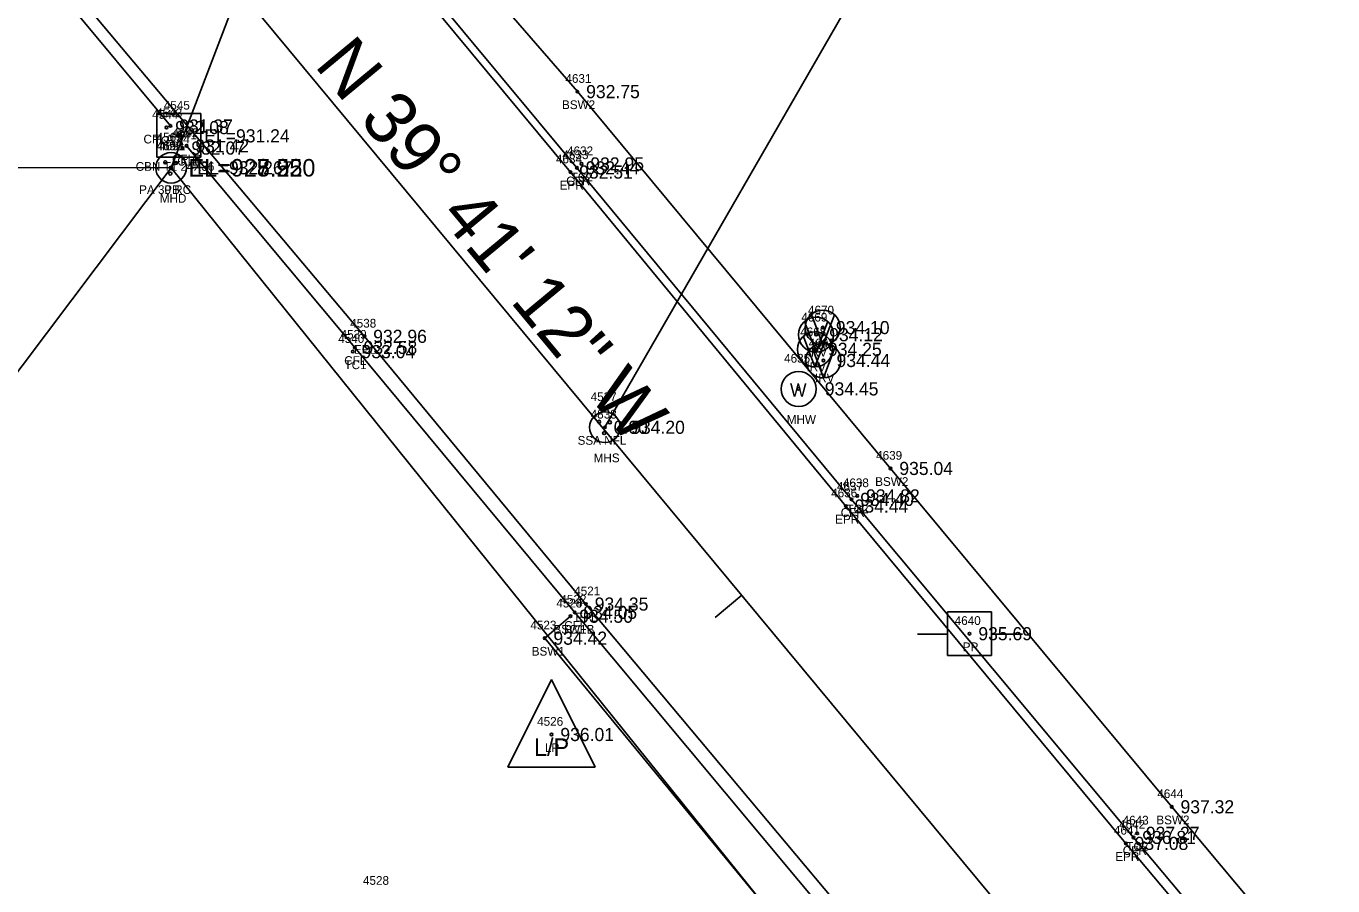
# Model space of a CAD drawing. Extents: x 1575382 to 1578175, y 1099175 to 1101955.
# Drawn here: x 1576354.3 to 1576503.6, y 1099957.7 to 1100056.1 of the extents above; entities that cross this region are included whole.
import ezdxf

# ---------------------------------------------------------------- set-up
doc = ezdxf.new("R2010")
doc.units = 0
for name, color, linetype in [('RD_EX_BldgApp', 7, 'Continuous'), ('RD_EX_Conc', 7, 'Continuous'), ('RD_EX_Conc_txCode', 7, 'Continuous'), ('RD_EX_DR_Inlet', 7, 'Continuous'), ('RD_EX_DR_Inlet_txCode', 7, 'Continuous'), ('RD_EX_DR_Pipe', 7, 'Continuous'), ('RD_EX_DR_Pipe_txCode', 7, 'Continuous'), ('RD_EX_Fence_Other_txCode', 7, 'Continuous'), ('RD_EX_Misc_txCode', 7, 'Continuous'), ('RD_EX_Road', 7, 'Continuous'), ('RD_EX_Road_txCode', 7, 'Continuous'), ('RD_EX_SU_H2O', 7, 'Continuous'), ('RD_EX_TX_Conc_ELEV', 7, 'Continuous'), ('RD_EX_TX_DR_Inlet_ELEV', 7, 'Continuous'), ('RD_EX_TX_Misc_ELEV', 7, 'Continuous'), ('RD_EX_TX_Road_ELEV', 7, 'Continuous'), ('RD_EX_TX_UT_ELEV', 7, 'Continuous'), ('RD_EX_UT', 7, 'Continuous'), ('RD_EX_UT_txCode', 7, 'Continuous'), ('RD_HC_Cl', 7, 'Continuous'), ('RD_HC_Data', 7, 'Continuous'), ('RD_HC_Data_Tic', 7, 'Continuous'), ('RD_HC_Survey_ELEV', 7, 'Continuous'), ('RD_SMD_Locator', 7, 'Continuous'), ('RD_TX_Pipe_ElevEX', 7, 'Continuous')]:
    doc.layers.add(name, color=color, linetype=linetype)

msp = doc.modelspace()

# ---------------------------------------------------------------- linework, layer by layer
at = {"layer": 'RD_EX_BldgApp'}
for p, q in [((1576445.34, 1100019.6), (1576444.04, 1100023.08)), ((1576445.34, 1100019.6), (1576446.67, 1100023.05)), ((1576444.57, 1100018.78), (1576443.26, 1100022.27)), ((1576444.57, 1100018.78), (1576445.89, 1100022.23)), ((1576444.44, 1100017.11), (1576443.13, 1100020.59)), ((1576444.44, 1100017.11), (1576445.76, 1100020.55)), ((1576445.41, 1100015.84), (1576444.11, 1100019.32)), ((1576445.41, 1100015.84), (1576446.73, 1100019.28))]:
    msp.add_line(p, q, dxfattribs=at)
for centre, radius in [((1576444.57, 1100020.78), 2), ((1576445.34, 1100021.59), 2), ((1576445.34, 1100021.59), 0.15), ((1576444.44, 1100019.1), 2), ((1576445.41, 1100017.83), 2), ((1576444.57, 1100020.78), 0.15), ((1576444.44, 1100019.1), 0.15), ((1576445.41, 1100017.83), 0.15)]:
    msp.add_circle(centre, radius, dxfattribs=at)
at = {"layer": 'RD_EX_Conc'}
for points in [[(1576260.63, 1100235.68), (1576292.32, 1100197.24), (1576324.7, 1100158.41), (1576356.89, 1100119.84), (1576388.53, 1100081.75), (1576417.29, 1100048.58), (1576453.09, 1100005.48), (1576485.23, 1099966.78), (1576516.75, 1099929.08), (1576537.53, 1099904.47)], [(1576370.77, 1100044.65), (1576358.48, 1100059.51), (1576327.45, 1100097.03), (1576315.3, 1100111.52), (1576315.3, 1100111.52), (1576311.1, 1100116.47)], [(1576386.83, 1100076.47), (1576417.24, 1100039.86), (1576448.62, 1100001.94), (1576480.86, 1099963.28), (1576512.43, 1099925.58), (1576537.17, 1099895.97), (1576544.94, 1099889.99), (1576552.63, 1099887.59), (1576559.14, 1099887.04), (1576563.8, 1099887.09)], [(1576459.68, 1099937.85), (1576416.98, 1099989.02), (1576391.85, 1100019.32), (1576372.62, 1100042.37)], [(1576452.41, 1099925.37), (1576456.22, 1099930.46), (1576454.77, 1099932.3), (1576456.21, 1099934.19), (1576413.55, 1099986.07), (1576416.51, 1099988.58)]]:
    msp.add_lwpolyline(points, dxfattribs=at)
at = {"layer": 'RD_EX_DR_Inlet'}
msp.add_line((1576374.23, 1100041.07), (1576374.23, 1100046.07), dxfattribs=at)
msp.add_lwpolyline([(1576374.23, 1100041.07), (1576374.23, 1100046.07), (1576369.23, 1100046.07), (1576369.23, 1100041.07)], close=True, dxfattribs=at)
for centre, radius in [((1576370.84, 1100039.87), 1.75), ((1576370.18, 1100040.49), 0.175), ((1576370.75, 1100039.2), 0.175), ((1576371.4, 1100040.42), 0.175), ((1576420.44, 1100010.19), 1.75), ((1576419.77, 1100010.82), 0.175), ((1576421, 1100010.75), 0.175), ((1576420.35, 1100009.52), 0.175)]:
    msp.add_circle(centre, radius, dxfattribs=at)
at = {"layer": 'RD_EX_DR_Pipe'}
for p, q in [((1576370.84, 1100039.87), (1576389.54, 1100088.76)), ((1576264.57, 1099898.53), (1576370.84, 1100039.87)), ((1576337.38, 1100039.92), (1576370.84, 1100039.87)), ((1576457.38, 1099932.28), (1576370.84, 1100039.87))]:
    msp.add_line(p, q, dxfattribs=at)
at = {"layer": 'RD_EX_Road'}
for points in [[(1576256.11, 1100232.37), (1576288, 1100193.74), (1576320.42, 1100155.1), (1576352.59, 1100116.23), (1576384.18, 1100078.33), (1576416.49, 1100039.38), (1576447.98, 1100001.18), (1576479.99, 1099962.6), (1576511.56, 1099924.96), (1576536.28, 1099895.31), (1576544.58, 1099889.25), (1576552.5, 1099886.45), (1576559.41, 1099885.67), (1576563.94, 1099885.9), (1576563.8, 1099887.09)], [(1576526.76, 1099857.36), (1576527.6, 1099858), (1576488.54, 1099905.39), (1576460.88, 1099939.06), (1576418.27, 1099989.97), (1576392.95, 1100020.59), (1576359.55, 1100060.38), (1576328.02, 1100097.72), (1576316.02, 1100112.1), (1576316.51, 1100112.71), (1576297.48, 1100135.6), (1576269.79, 1100169.04), (1576232.76, 1100213.96)]]:
    msp.add_lwpolyline(points, dxfattribs=at)
at = {"layer": 'RD_EX_SU_H2O'}
msp.add_circle((1576442.57, 1100014.58), 2, dxfattribs=at)
at = {"layer": 'RD_EX_UT'}
for p, q in [((1576464.61, 1099989.08), (1576459.61, 1099989.08)), ((1576459.61, 1099989.08), (1576459.61, 1099984.08)), ((1576464.61, 1099984.08), (1576464.61, 1099989.08)), ((1576456.18, 1099986.52), (1576459.65, 1099986.52)), ((1576464.54, 1099986.52), (1576468.18, 1099986.52)), ((1576459.61, 1099984.08), (1576464.61, 1099984.08)), ((1576409.34, 1099971.33), (1576414.34, 1099981.33)), ((1576414.34, 1099981.33), (1576419.34, 1099971.33)), ((1576409.34, 1099971.33), (1576419.34, 1099971.33))]:
    msp.add_line(p, q, dxfattribs=at)
msp.add_lwpolyline([(1576420.44, 1100010.19), (1576451.56, 1100064.3), (1576214.56, 1100315.75)], dxfattribs=at)
at = {"layer": 'RD_HC_Cl'}
msp.add_line((1576563.81, 1099837.07), (1576243.36, 1100223.24), dxfattribs=at)
at = {"layer": 'RD_HC_Data_Tic'}
msp.add_line((1576436.09, 1099990.98), (1576433.02, 1099988.43), dxfattribs=at)
at = {"layer": 'RD_SMD_Locator'}
for centre, radius in [((1576417.29, 1100048.58), 0.15), ((1576370.31, 1100044.47), 0.15), ((1576370.77, 1100044.65), 0.15), ((1576371.64, 1100043.52), 0.15), ((1576372.16, 1100042.12), 0.15), ((1576372.62, 1100042.37), 0.15), ((1576370.84, 1100039.87), 0.2), ((1576370.84, 1100039.87), 0.2), ((1576370.84, 1100039.87), 0.2), ((1576370.84, 1100039.87), 0.2), ((1576370.84, 1100039.87), 0.15), ((1576416.49, 1100039.38), 0.15), ((1576417.24, 1100039.86), 0.15), ((1576417.77, 1100040.31), 0.15), ((1576392.95, 1100020.59), 0.15), ((1576391.62, 1100018.84), 0.15), ((1576391.85, 1100019.32), 0.15), ((1576442.57, 1100014.58), 0.15), ((1576420.44, 1100010.19), 0.15), ((1576420.44, 1100010.19), 0.001), ((1576453.09, 1100005.48), 0.15), ((1576448.62, 1100001.94), 0.15), ((1576449.29, 1100002.34), 0.15), ((1576447.98, 1100001.18), 0.15), ((1576418.27, 1099989.97), 0.15), ((1576416.51, 1099988.58), 0.15), ((1576416.51, 1099988.58), 0.15), ((1576416.98, 1099989.02), 0.15), ((1576413.55, 1099986.07), 0.15), ((1576462.12, 1099986.58), 0.15), ((1576414.34, 1099975.05), 0.15), ((1576485.23, 1099966.78), 0.15), ((1576480.86, 1099963.28), 0.15), ((1576481.27, 1099963.75), 0.15), ((1576479.99, 1099962.6), 0.15)]:
    msp.add_circle(centre, radius, dxfattribs=at)

# ---------------------------------------------------------------- texts
at = {"layer": 'RD_EX_Conc_txCode'}
for s, p in [('4631', (1576415.92, 1100049.58)), ('4543', (1576369.14, 1100045.65)), ('BSW2', (1576415.53, 1100046.58)), ('4544', (1576368.68, 1100045.47)), ('CFLA 24', (1576367.69, 1100042.65)), ('4541', (1576370.81, 1100043.12)), ('4542', (1576370.99, 1100043.37)), ('TC1A', (1576368.86, 1100042.47)), ('4632', (1576416.11, 1100041.31)), ('TC1B', (1576370.73, 1100040.12)), ('CFLB', (1576370.95, 1100040.37)), ('4633', (1576415.58, 1100040.86)), ('TC2', (1576416.52, 1100038.31)), ('CFR', (1576416.01, 1100037.86)), ('4539', (1576390.22, 1100020.32)), ('4540', (1576389.95, 1100019.84)), ('CFL', (1576390.64, 1100017.32)), ('TC1', (1576390.66, 1100016.84)), ('4639', (1576451.44, 1100006.48)), ('4637', (1576446.96, 1100002.94)), ('4638', (1576447.63, 1100003.34)), ('BSW2', (1576451.33, 1100003.48)), ('CFR', (1576447.39, 1099999.94)), ('TC2', (1576448.04, 1100000.34)), ('4524', (1576414.88, 1099989.58)), ('4525', (1576414.88, 1099989.58)), ('4522', (1576415.35, 1099990.02)), ('4523', (1576411.92, 1099987.07)), ('BSW1B', (1576414.55, 1099986.58)), ('TC1', (1576415.54, 1099986.58)), ('CFL', (1576415.78, 1099987.02)), ('BSW1', (1576412.07, 1099984.07)), ('4644', (1576483.58, 1099967.78)), ('4642', (1576479.21, 1099964.28)), ('4643', (1576479.62, 1099964.75)), ('BSW2', (1576483.47, 1099964.78)), ('CFR', (1576479.63, 1099961.28)), ('TC2', (1576480.03, 1099961.75))]:
    msp.add_text(s, height=1, dxfattribs=at).set_placement(p)
at = {"layer": 'RD_EX_DR_Inlet_txCode'}
for s, p in [('4545', (1576370.01, 1100046.52)), ('4563', (1576369.19, 1100042.87)), ('CBN T1 24X36', (1576366.8, 1100039.52)), ('MHD', (1576369.55, 1100035.87))]:
    msp.add_text(s, height=1, dxfattribs=at).set_placement(p)
at = {"layer": 'RD_EX_DR_Pipe_txCode'}
for s, p in [('4696', (1576369.16, 1100041.87)), ('4693', (1576369.19, 1100041.87)), ('4695', (1576369.19, 1100041.87)), ('4691', (1576369.47, 1100041.87)), ('PA 30 RC', (1576367.19, 1100036.87)), ('PB', (1576370.06, 1100036.87)), ('PB', (1576370.06, 1100036.87)), ('PB', (1576370.06, 1100036.87))]:
    msp.add_text(s, height=1, dxfattribs=at).set_placement(p)
at = {"layer": 'RD_EX_Fence_Other_txCode'}
msp.add_text('4528', height=1, dxfattribs=at).set_placement((1576392.78, 1099957.86))
at = {"layer": 'RD_EX_Misc_txCode'}
for s, p in [('4669', (1576442.89, 1100022.28)), ('4670', (1576443.65, 1100023.09)), ('4668', (1576442.76, 1100020.6)), ('4667', (1576443.73, 1100019.33)), ('IRV', (1576444.38, 1100019.09)), ('IRV', (1576443.61, 1100018.28)), ('IRV', (1576443.48, 1100016.6)), ('IRV', (1576444.45, 1100015.33))]:
    msp.add_text(s, height=1, dxfattribs=at).set_placement(p)
at = {"layer": 'RD_EX_Road_txCode'}
for s, p in [('4634', (1576414.84, 1100040.38)), ('EPR', (1576415.26, 1100037.38)), ('4538', (1576391.32, 1100021.59)), ('EPL', (1576391.75, 1100018.59)), ('4636', (1576446.3, 1100002.18)), ('EPR', (1576446.75, 1099999.18)), ('4521', (1576416.92, 1099990.97)), ('EPL', (1576417.06, 1099987.97)), ('4641', (1576478.62, 1099963.6)), ('EPR', (1576478.77, 1099960.6))]:
    msp.add_text(s, height=1, dxfattribs=at).set_placement(p)
at = {"layer": 'RD_EX_SU_H2O'}
msp.add_text('W', height=1.5, dxfattribs=at).set_placement((1576441.59, 1100013.7))
at = {"layer": 'RD_EX_TX_Conc_ELEV'}
for s, p in [('932.75', (1576418.29, 1100047.83)), ('932.08', (1576371.31, 1100043.72)), ('931.37', (1576371.77, 1100043.9)), ('932.07', (1576373.16, 1100041.37)), ('931.42', (1576373.62, 1100041.62)), ('932.44', (1576418.24, 1100039.11)), ('932.95', (1576418.77, 1100039.56)), ('932.58', (1576392.85, 1100018.57)), ('933.04', (1576392.62, 1100018.09)), ('935.04', (1576454.09, 1100004.73)), ('934.40', (1576449.62, 1100001.19)), ('934.82', (1576450.29, 1100001.59)), ('934.50', (1576417.51, 1099987.83)), ('934.50', (1576417.51, 1099987.83)), ('934.05', (1576417.98, 1099988.27)), ('934.42', (1576414.55, 1099985.32)), ('937.32', (1576486.23, 1099966.03)), ('937.27', (1576482.27, 1099963)), ('936.81', (1576481.86, 1099962.53))]:
    msp.add_text(s, height=1.5, dxfattribs=at).set_placement(p)
at = {"layer": 'RD_EX_TX_DR_Inlet_ELEV'}
for s, p in [('EL=931.24', (1576374.64, 1100042.77)), ('EL=932.267', (1576373.84, 1100039.12))]:
    msp.add_text(s, height=1.5, dxfattribs=at).set_placement(p)
at = {"layer": 'RD_EX_TX_Misc_ELEV'}
for s, p in [('934.12', (1576446.07, 1100020.03)), ('934.10', (1576446.84, 1100020.84)), ('934.25', (1576445.94, 1100018.35)), ('934.44', (1576446.91, 1100017.08))]:
    msp.add_text(s, height=1.5, dxfattribs=at).set_placement(p)
at = {"layer": 'RD_EX_TX_Road_ELEV'}
for s, p in [('932.51', (1576417.49, 1100038.63)), ('932.96', (1576393.95, 1100019.84)), ('934.44', (1576448.98, 1100000.43)), ('934.35', (1576419.27, 1099989.22)), ('937.08', (1576480.99, 1099961.85))]:
    msp.add_text(s, height=1.5, dxfattribs=at).set_placement(p)
at = {"layer": 'RD_EX_TX_UT_ELEV'}
for s, p in [('934.45', (1576445.57, 1100013.83)), ('0.00', (1576421.44, 1100009.44)), ('934.20', (1576423.44, 1100009.44)), ('936.01', (1576415.34, 1099974.3))]:
    msp.add_text(s, height=1.5, dxfattribs=at).set_placement(p)
at = {"layer": 'RD_EX_UT'}
msp.add_text('L/P', height=2, dxfattribs=at).set_placement((1576412.33, 1099972.61))
at = {"layer": 'RD_EX_UT_txCode'}
for s, p in [('4635', (1576440.92, 1100017.58)), ('4537', (1576418.81, 1100013.19)), ('4838', (1576418.81, 1100011.19)), ('MHW', (1576441.22, 1100010.58)), ('SSA NFL', (1576417.31, 1100008.19)), ('MHS', (1576419.15, 1100006.19)), ('4640', (1576460.42, 1099987.58)), ('PP', (1576461.34, 1099984.58)), ('4526', (1576412.69, 1099976.05)), ('LP', (1576413.58, 1099973.05))]:
    msp.add_text(s, height=1, dxfattribs=at).set_placement(p)
at = {"layer": 'RD_HC_Data'}
msp.add_text('N 39%%d 41\' 12" W', height=6, rotation=309.6867, dxfattribs=at).set_placement((1576387.12, 1100051.57))
at = {"layer": 'RD_HC_Survey_ELEV'}
msp.add_text('935.69', height=1.5, dxfattribs=at).set_placement((1576463.12, 1099985.83))
at = {"layer": 'RD_TX_Pipe_ElevEX'}
for s in ['EL=925.220', 'EL=928.950', 'EL=927.520', 'EL=925.220']:
    msp.add_text(s, height=2, dxfattribs=at).set_placement((1576372.84, 1100038.87))

doc.saveas('drawing.dxf')
